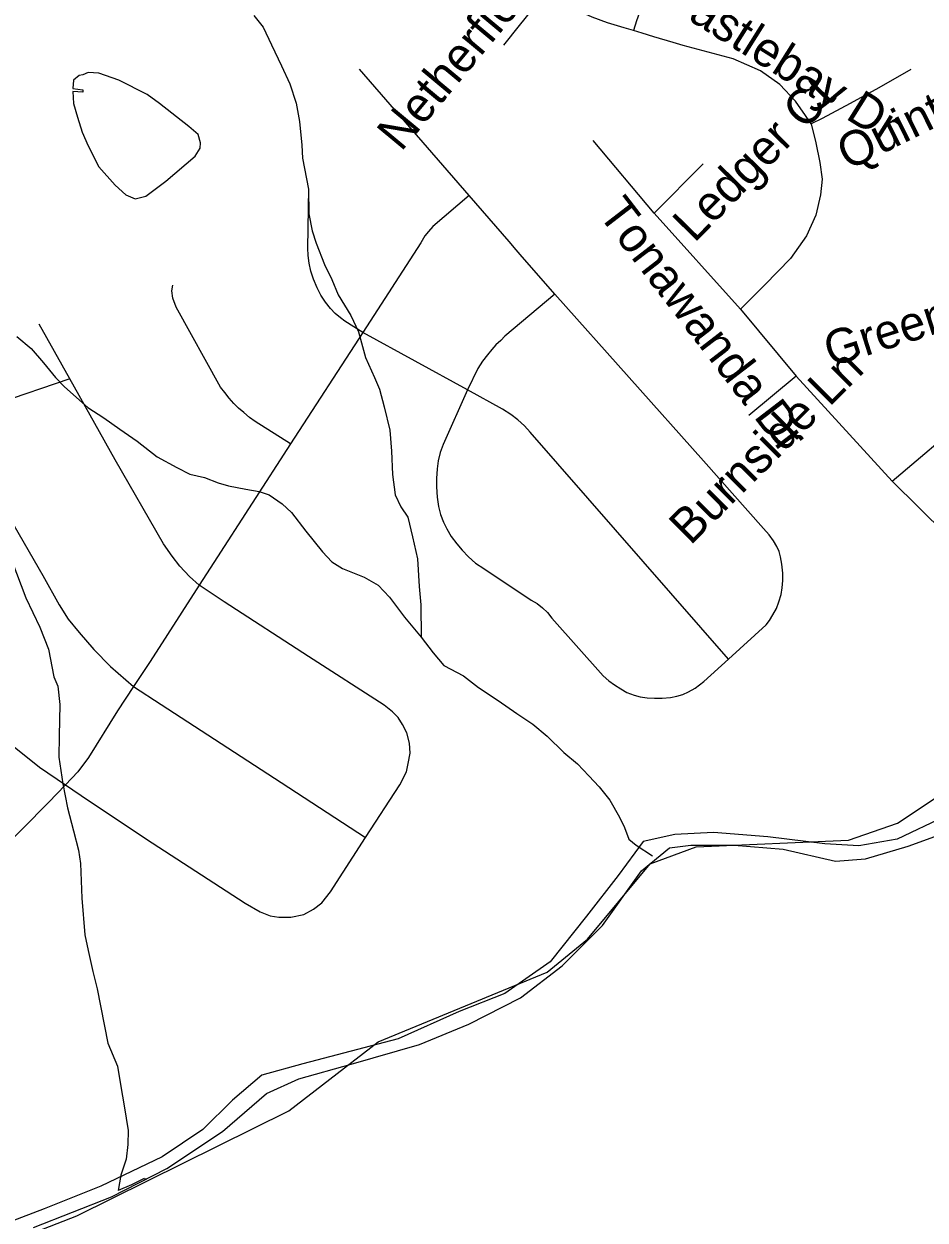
# Model space of a CAD drawing. Extents: x 1383679 to 1536984, y 460658 to 651027.
# Drawn here: x 1455065 to 1457529, y 466378 to 469651 of the extents above; entities that cross this region are included whole.
import ezdxf

# ---------------------------------------------------------------- set-up
doc = ezdxf.new("R2010")
doc.units = 0
for name, color, linetype in [('Default', 7, 'Continuous'), ('Exist Boundary Political City Limit New', 7, 'Continuous'), ('Exist Boundary Political CountyLine', 7, 'Continuous'), ('Exist Hydrographic Creek Single Shore', 7, 'Continuous'), ('Exist Hydrographic Misc Water Feature', 7, 'Continuous'), ('Exist Road Non-System Type 51', 7, 'Continuous'), ('Exist Road Non-System Type 51 Label', 7, 'Continuous'), ('Map Preparation Boundary City Limit Buffer Line', 7, 'Continuous')]:
    doc.layers.add(name, color=color, linetype=linetype)

msp = doc.modelspace()

# ---------------------------------------------------------------- linework, layer by layer
at = {"layer": 'Default'}
for points in [[(1459609.8, 469695), (1459559.9, 469473.8), (1459496.6, 469302.9), (1459389.5, 469130.8), (1459248.4, 468971.2), (1459092.4, 468850.1), (1458946.1, 468736.8), (1458820.1, 468630.8), (1458694.1, 468519.1), (1458540.4, 468317.9), (1458413.4, 468162.2), (1458339.9, 468113.9), (1458210.8, 468041.5), (1458126.4, 468001.3), (1457959.1, 467940.5), (1457882.1, 467881.8), (1457857.9, 467828.8), (1457750.8, 467718.8), (1457726.4, 467674.6), (1457676.6, 467581.5), (1457583.6, 467482.2), (1457453.2, 467420.2), (1457347.8, 467401.6)], [(1457347.8, 467401.6), (1457254.8, 467407.8), (1457099.6, 467426.4), (1456950.6, 467438.8), (1456845.1, 467432.6), (1456758.2, 467414), (1456690, 467320.9), (1456603.1, 467209.2), (1456503.9, 467085.1), (1456379.8, 466998.2), (1456255.6, 466948.6), (1456088.1, 466874.1), (1455827.5, 466805.9), (1455715.9, 466774.8), (1455635.1, 466706.6), (1455554.5, 466625.9), (1455442.8, 466551.4), (1455275.2, 466470.8), (1455120.1, 466408.7), (1454890.5, 466321.8)]]:
    msp.add_lwpolyline(points, dxfattribs=at)
at = {"layer": 'Exist Boundary Political City Limit New'}
for points in [[(1459609.8, 469695), (1459559.9, 469473.8), (1459496.6, 469302.9), (1459389.5, 469130.8), (1459248.4, 468971.2), (1459092.4, 468850.1), (1458946.1, 468736.8), (1458820.1, 468630.8), (1458694.1, 468519.1), (1458540.4, 468317.9), (1458413.4, 468162.2), (1458339.9, 468113.9), (1458210.8, 468041.5), (1458126.4, 468001.3), (1457959.1, 467940.5), (1457882.1, 467881.8), (1457857.9, 467828.8), (1457750.8, 467718.8), (1457726.4, 467674.6), (1457676.6, 467581.5), (1457583.6, 467482.2), (1457453.2, 467420.2), (1457347.8, 467401.6)], [(1457347.8, 467401.6), (1457254.8, 467407.8), (1457099.6, 467426.4), (1456950.6, 467438.8), (1456845.1, 467432.6), (1456758.2, 467414), (1456690, 467320.9), (1456603.1, 467209.2), (1456503.9, 467085.1), (1456379.8, 466998.2), (1456255.6, 466948.6), (1456088.1, 466874.1), (1455827.5, 466805.9), (1455715.9, 466774.8), (1455635.1, 466706.6), (1455554.5, 466625.9), (1455442.8, 466551.4), (1455275.2, 466470.8), (1455120.1, 466408.7), (1454890.5, 466321.8)]]:
    msp.add_lwpolyline(points, dxfattribs=at)
at = {"layer": 'Exist Boundary Political CountyLine'}
for points in [[(1456646.9, 467183.9), (1456753.5, 467334.1), (1456830.8, 467396.7), (1456888.8, 467403.8), (1457006.9, 467403.6), (1457140.9, 467393.1), (1457284.3, 467360.4), (1457366.5, 467366.9), (1457483, 467400.8), (1457565.7, 467431.4)], [(1455091.1, 466358.1), (1455304.7, 466442.2), (1455456.1, 466519.4), (1455608.1, 466620.8), (1455728, 466724.6), (1455816.9, 466765), (1455959.5, 466804.4), (1456146.7, 466859), (1456281.7, 466914.6), (1456423, 466985.9), (1456536.8, 467073.9), (1456646.9, 467183.9)]]:
    msp.add_lwpolyline(points, dxfattribs=at)
at = {"layer": 'Exist Hydrographic Creek Single Shore'}
msp.add_lwpolyline([(1454776.4, 466115.4), (1454881.1, 466262), (1455209.2, 466390), (1455789.2, 466677), (1456034.1, 466865.7), (1456496.2, 467056.6), (1456606.1, 467146.3), (1456777.1, 467352.9), (1456903.1, 467399.7), (1457320.2, 467417.5), (1457454.2, 467464.1), (1457665.2, 467604.3)], dxfattribs=at)
at = {"layer": 'Exist Hydrographic Misc Water Feature'}
msp.add_line((1455393.5, 466491.8), (1455400.9, 466491.3), dxfattribs=at)
for points in [[(1455693.8, 469673.8), (1455719.1, 469641.3), (1455742.2, 469593.2), (1455769.2, 469536.1), (1455792.3, 469486.4), (1455809.4, 469433.5), (1455818.4, 469383.2), (1455825.2, 469319.1), (1455826.6, 469283), (1455843, 469198.9), (1455843.9, 469130.8), (1455853.1, 469084.7), (1455864.4, 469050.8), (1455887.3, 468992.1), (1455906.6, 468951.5), (1455923.8, 468909.3), (1455958.9, 468852.8), (1455980, 468808.1), (1455998.7, 468737.9), (1456023.8, 468683.2), (1456037.1, 468651), (1456050.3, 468603.1), (1456065.1, 468538.8), (1456070, 468482.1), (1456073, 468418), (1456080, 468362.1), (1456095.3, 468329.8), (1456114.8, 468301.5), (1456127.7, 468247), (1456140.8, 468186.9), (1456145.4, 468111.3), (1456150.5, 468061.2), (1456150.9, 467972.5)], [(1455225.9, 469511), (1455216.2, 469509.4), (1455200.1, 469496.9), (1455198.5, 469473.5), (1455225.9, 469470.3), (1455225.9, 469464.1), (1455198.5, 469465.7), (1455200.1, 469432.8), (1455211.4, 469395.3), (1455224.3, 469354.7), (1455240.4, 469317.2), (1455269.4, 469259.4), (1455314.5, 469209.3), (1455343.5, 469182.8), (1455369.3, 469171.8), (1455398.3, 469179.6), (1455453.1, 469220.3), (1455533.6, 469289.1), (1455546.5, 469310.9), (1455548.1, 469325), (1455541.7, 469348.4), (1455515.9, 469370.3), (1455435.4, 469432.8), (1455401.5, 469457.8), (1455324.2, 469496.9), (1455269.4, 469515.7), (1455240.4, 469517.2), (1455225.9, 469511)], [(1455045.4, 468795.7), (1455084.9, 468762.9), (1455118.1, 468723.6), (1455151.4, 468683.6), (1455175, 468658.5), (1455208.4, 468628.3), (1455240, 468601.4), (1455283.3, 468572.6), (1455326.9, 468542.2), (1455374.3, 468509.2), (1455429.5, 468466.2), (1455483.1, 468437.3), (1455518.7, 468418.5), (1455558.6, 468409.5), (1455596.3, 468394.8), (1455624.1, 468386.8), (1455672, 468377.7), (1455707.9, 468371.2), (1455735.8, 468362.4), (1455771.4, 468337.9), (1455796.9, 468313.6), (1455836, 468262.8), (1455881, 468206.1), (1455906.5, 468179.3), (1455936.2, 468160.7), (1455995.7, 468137.3), (1456033.4, 468115.2), (1456064.8, 468082.5), (1456105.8, 468027.6), (1456150.9, 467972.5)], [(1455032.2, 468181.3), (1455070.4, 468080.4), (1455108.8, 468000.1), (1455131.7, 467939.7), (1455146.5, 467864.7), (1455158, 467839), (1455163.1, 467788.9), (1455161.4, 467702.7), (1455160.4, 467644.5), (1455171.1, 467572.1), (1455183.8, 467506.2), (1455200.7, 467443.5), (1455213.8, 467389.9), (1455219.2, 467353.7), (1455223.4, 467259.2), (1455231.7, 467158.9), (1455240.8, 467115.3), (1455253.7, 467058.4), (1455264.9, 467010.5), (1455294.2, 466862.2), (1455321.1, 466799.3), (1455330, 466743.3), (1455339, 466690.6), (1455349.9, 466623.1), (1455349.1, 466584.6), (1455344.3, 466544.5), (1455329.6, 466501.3), (1455322.9, 466459.6)], [(1456150.9, 467972.5), (1456184, 467930), (1456213.5, 467895.7), (1456266.9, 467866.8), (1456308.4, 467835.6), (1456361.8, 467799.2), (1456413.2, 467763.7), (1456456.7, 467734.9), (1456496, 467702.2), (1456541.3, 467657.7), (1456578.8, 467626.7), (1456610, 467594), (1456637.6, 467563.9), (1456666.9, 467527.2), (1456694.1, 467480.7), (1456707.5, 467452.5), (1456719, 467420.3), (1456738.8, 467403.5), (1456784.2, 467374.7)], [(1455393.5, 466491.8), (1455359.1, 466474.4), (1455322.9, 466459.6)]]:
    msp.add_lwpolyline(points, dxfattribs=at)
at = {"layer": 'Exist Road Non-System Type 51'}
for p, q in [((1456282.4, 469180.7), (1455983, 469526.8)), ((1456788.2, 469133.1), (1456622, 469331.6)), ((1456788.2, 469133.1), (1456922.5, 469267.5)), ((1457024.8, 468870.6), (1456788.2, 469133.1)), ((1456923.2, 468454.9), (1456517.1, 468911.1)), ((1457024.8, 468870.6), (1457177.1, 468686.6)), ((1455190.2, 468679.3), (1455106.6, 468828.8)), ((1455991.4, 468806.8), (1455794.1, 468501.6)), ((1456277.9, 468649.4), (1455991.4, 468806.8)), ((1457177.1, 468686.6), (1457047.1, 468579.1)), ((1457177.1, 468686.6), (1457439.3, 468399.2))]:
    msp.add_line(p, q, dxfattribs=at)
for points in [[(1457155.4, 470058.1), (1457141.2, 470052), (1457081.3, 470025.6), (1457047, 470010.7), (1457015.8, 469994.7), (1456989.6, 469979), (1456959.8, 469958.5), (1456931.8, 469937.4), (1456902, 469912.5), (1456872.7, 469883.2), (1456842.7, 469848.3), (1456818.6, 469816.4), (1456797.8, 469785.1), (1456788.8, 469770), (1456779, 469752.6), (1456769.8, 469734.1), (1456756.7, 469704.7), (1456739.8, 469659), (1456731.6, 469632.2)], [(1456377.1, 469592.4), (1456420.5, 469646.5), (1456482.4, 469723.6), (1456496.1, 469740.5)], [(1456731.6, 469632.2), (1456706.5, 469639.8), (1456661.2, 469653.9), (1456619.1, 469669.3), (1456592.2, 469680.9), (1456565.1, 469694.3), (1456540.3, 469708.7), (1456520.9, 469722), (1456501.1, 469736.3), (1456496.1, 469740.5)], [(1457217.6, 469377.1), (1457202.7, 469399.8), (1457175, 469439.1), (1457132.4, 469484.6), (1457079.1, 469521.8), (1457004.5, 469554.9), (1456868, 469591.6), (1456840.3, 469600.1), (1456787.6, 469615.6), (1456755.2, 469625.1), (1456731.6, 469632.2)], [(1457490.4, 469525.9), (1457403.3, 469476), (1457324.5, 469433.2), (1457248.1, 469392), (1457217.6, 469377.1)], [(1457217.6, 469377.1), (1457230.4, 469325.4), (1457241.1, 469271.6), (1457247.5, 469226.2), (1457243.2, 469182.7), (1457230.4, 469126.9), (1457204.8, 469071.1), (1457161.2, 469009.1), (1457090.8, 468936.7), (1457024.8, 468870.6)], [(1455991.4, 468806.8), (1455942.8, 468837.2), (1455930.4, 468846.2), (1455916.2, 468858.6), (1455903.4, 468872.1), (1455889.2, 468889.6), (1455876.9, 468908.7), (1455866.9, 468928.3), (1455856.6, 468952), (1455849.4, 468974.5), (1455845.4, 468995.8), (1455842.6, 469016.7), (1455841.5, 469037.4), (1455843.8, 469200.5)], [(1456282.4, 469180.7), (1456183.6, 469096.1), (1456170.9, 469082.2), (1456161.6, 469070.6), (1456150, 469052.1), (1455991.4, 468806.8)], [(1456517.1, 468911.1), (1456422.1, 469019.6), (1456411.4, 469032.5), (1456391.9, 469054.9), (1456282.4, 469180.7)], [(1455794.1, 468501.6), (1455696.9, 468563), (1455681.8, 468573.4), (1455666.6, 468587.3), (1455651.6, 468598.9), (1455638.9, 468611.7), (1455626.1, 468626.7), (1455614.5, 468641.8), (1455602.9, 468656.8), (1455481.2, 468875.9), (1455472, 468900.2), (1455469.6, 468919.9), (1455472, 468936.2)], [(1456517.1, 468911.1), (1456380.5, 468796.1), (1456368.8, 468784.9), (1456355.9, 468772.6), (1456344.1, 468760.2), (1456332.4, 468745.6), (1456319.4, 468728), (1456306.6, 468707.5), (1456277.9, 468649.4)], [(1457439.3, 468399.2), (1457648.1, 468577), (1457690.7, 468645.2), (1457709.9, 468725.9), (1457703.5, 468852)], [(1455190.2, 468679.3), (1454991.4, 468611.9), (1454875.4, 468570.9)], [(1455544.4, 468114.9), (1455517.9, 468138.7), (1455491.6, 468167.1), (1455470.4, 468194.4), (1455447, 468227.9), (1455314.2, 468457.9), (1455190.2, 468679.3)], [(1456277.9, 468649.4), (1456211.1, 468500.3), (1456203.2, 468477.8), (1456197.5, 468455.2), (1456194.9, 468433.3), (1456192.9, 468407.4), (1456192.9, 468383.7), (1456194.9, 468355.9), (1456198.8, 468330.2), (1456203.9, 468308.9), (1456212.4, 468287.6), (1456221.4, 468269), (1456232.9, 468248.2), (1456248.4, 468228.4), (1456263.2, 468210.9), (1456280.6, 468192.2), (1456300.1, 468175.4), (1456322.5, 468160.5), (1456452.1, 468074.2), (1456468.1, 468064.6), (1456483, 468052.9), (1456496.6, 468040), (1456508.9, 468025.3), (1456648.6, 467867.3), (1456664.1, 467853.1), (1456680.2, 467842.2), (1456697.1, 467831.2), (1456713.9, 467821.6), (1456733.8, 467813.9), (1456750.5, 467809.9), (1456769.2, 467807.3), (1456789.4, 467806), (1456810.6, 467806), (1456833.1, 467808), (1456850.4, 467811.9), (1456866.6, 467815.7), (1456882.6, 467823.6), (1456900.8, 467833.2), (1456924.5, 467851.2), (1456991.4, 467913)], [(1456991.4, 467913), (1456449.6, 468533.4), (1456434.2, 468550.8), (1456416, 468567.1), (1456396.9, 468582.4), (1456373.8, 468596.8), (1456277.9, 468649.4)], [(1455794.1, 468501.6), (1455584.5, 468177.5), (1455544.4, 468114.9)], [(1456991.4, 467913), (1457094.8, 468006.6), (1457103.8, 468018.8), (1457113.4, 468034.2), (1457122.6, 468051.6), (1457129.6, 468069.8), (1457135.4, 468089.8), (1457138.6, 468107.8), (1457140.5, 468127.7), (1457139.9, 468148.3), (1457137.2, 468172.2), (1457134.1, 468192.8), (1457130.2, 468207), (1457123.8, 468221.2), (1457114.6, 468236), (1457103.1, 468252.8), (1457087.6, 468270.2), (1456923.2, 468454.9)], [(1457439.3, 468399.2), (1457586.3, 468254.5), (1457639.6, 468211.1), (1457675.8, 468188.4), (1457722.7, 468178), (1457765.3, 468178), (1457837.8, 468190.4), (1457993.4, 468248.3)], [(1455038.6, 468277.9), (1455116.4, 468141.2), (1455161.6, 468061.6), (1455186.2, 468022.4), (1455215.6, 467985.7), (1455256.1, 467939.1), (1455301.4, 467892.5), (1455364.9, 467837.6)], [(1455544.4, 468114.9), (1455410.2, 467906.2), (1455364.9, 467837.6)], [(1455999.4, 467425.3), (1456092.5, 467569.2), (1456110.8, 467604.7), (1456115.9, 467627), (1456120.9, 467655.3), (1456118.9, 467682.8), (1456111.8, 467711.1), (1456100.6, 467734.4), (1456088.4, 467752.7), (1456073.2, 467768.8), (1456049.9, 467787.1), (1455843.2, 467919.8), (1455612.1, 468069.8), (1455544.4, 468114.9)], [(1455364.9, 467837.6), (1455320.9, 467771.2), (1455241.6, 467644), (1455212.4, 467604.4), (1455178.5, 467569.2)], [(1455364.9, 467837.6), (1455439.9, 467788.3), (1455768.4, 467575.1), (1455999.4, 467425.3)], [(1454919.6, 467783.3), (1454974.9, 467728.3), (1455033.6, 467676.7), (1455107.6, 467616.8), (1455178.5, 467569.2)], [(1455178.5, 467569.2), (1455132.1, 467521), (1454917.8, 467304.9)], [(1455178.5, 467569.2), (1455241.4, 467525.7), (1455415.6, 467410.2), (1455669.9, 467245), (1455710.5, 467221.7), (1455737.9, 467210.5), (1455762.1, 467206.5), (1455794.6, 467206.5), (1455830.1, 467214.6), (1455856.4, 467228.8), (1455879.6, 467246), (1455903, 467276.4), (1455999.4, 467425.3)]]:
    msp.add_lwpolyline(points, dxfattribs=at)
at = {"layer": 'Map Preparation Boundary City Limit Buffer Line'}
for points in [[(1459609.8, 469695), (1459559.9, 469473.8), (1459496.6, 469302.9), (1459389.5, 469130.8), (1459248.4, 468971.2), (1459092.4, 468850.1), (1458946.1, 468736.8), (1458820.1, 468630.8), (1458694.1, 468519.1), (1458540.4, 468317.9), (1458413.4, 468162.2), (1458339.9, 468113.9), (1458210.8, 468041.5), (1458126.4, 468001.3), (1457959.1, 467940.5), (1457882.1, 467881.8), (1457857.9, 467828.8), (1457750.8, 467718.8), (1457726.4, 467674.6), (1457676.6, 467581.5), (1457583.6, 467482.2), (1457453.2, 467420.2), (1457347.8, 467401.6)], [(1459609.8, 469695), (1459559.9, 469473.8), (1459496.6, 469302.9), (1459389.5, 469130.8), (1459248.4, 468971.2), (1459092.4, 468850.1), (1458946.1, 468736.8), (1458820.1, 468630.8), (1458694.1, 468519.1), (1458540.4, 468317.9), (1458413.4, 468162.2), (1458339.9, 468113.9), (1458210.8, 468041.5), (1458126.4, 468001.3), (1457959.1, 467940.5), (1457882.1, 467881.8), (1457857.9, 467828.8), (1457750.8, 467718.8), (1457726.4, 467674.6), (1457676.6, 467581.5), (1457583.6, 467482.2), (1457453.2, 467420.2), (1457347.8, 467401.6)], [(1457347.8, 467401.6), (1457254.8, 467407.8), (1457099.6, 467426.4), (1456950.6, 467438.8), (1456845.1, 467432.6), (1456758.2, 467414), (1456690, 467320.9), (1456603.1, 467209.2), (1456503.9, 467085.1), (1456379.8, 466998.2), (1456255.6, 466948.6), (1456088.1, 466874.1), (1455827.5, 466805.9), (1455715.9, 466774.8), (1455635.1, 466706.6), (1455554.5, 466625.9), (1455442.8, 466551.4), (1455275.2, 466470.8), (1455120.1, 466408.7), (1454890.5, 466321.8)], [(1457347.8, 467401.6), (1457254.8, 467407.8), (1457099.6, 467426.4), (1456950.6, 467438.8), (1456845.1, 467432.6), (1456758.2, 467414), (1456690, 467320.9), (1456603.1, 467209.2), (1456503.9, 467085.1), (1456379.8, 466998.2), (1456255.6, 466948.6), (1456088.1, 466874.1), (1455827.5, 466805.9), (1455715.9, 466774.8), (1455635.1, 466706.6), (1455554.5, 466625.9), (1455442.8, 466551.4), (1455275.2, 466470.8), (1455120.1, 466408.7), (1454890.5, 466321.8)]]:
    msp.add_lwpolyline(points, dxfattribs=at)

# ---------------------------------------------------------------- texts
at = {"layer": 'Exist Road Non-System Type 51 Label'}
for s, rotation, p in [('Netherfield Ct', 50.2214, (1456096.4, 469298.9)), ('Castlebay Dr', 327.8567, (1456800.6, 469712.6)), ('Quintrell Dr', 26.3927, (1457319.3, 469248.4)), ('Ledger Ct', 45.6447, (1456898.7, 469049.7)), ('Tonawanda Dr', 307.5418, (1456632.7, 469130.6)), ('Greenford Ct', 17.6235, (1457271.2, 468711)), ('Burnside Ln', 44.9505, (1456887.5, 468222))]:
    msp.add_text(s, height=95, rotation=rotation, dxfattribs=at).set_placement(p)

doc.saveas('drawing.dxf')
